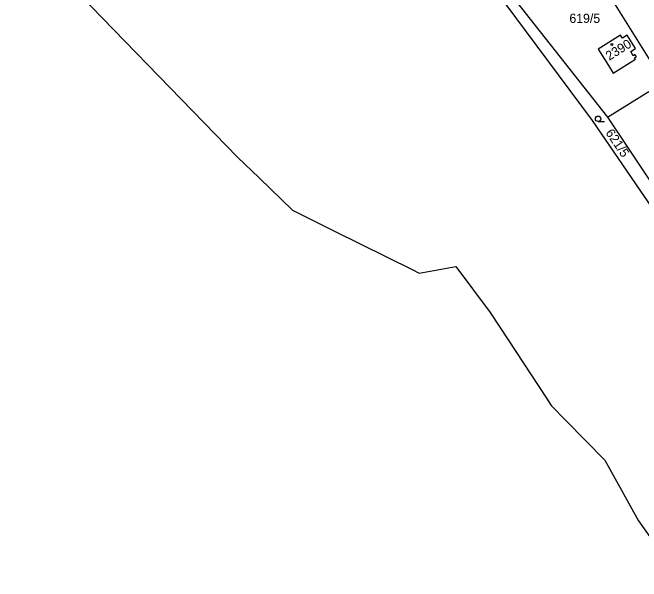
# Model space of a CAD drawing. Extents: x -735249 to -729401, y -1124843 to -1121828.
# Drawn here: x -735192.6 to -735076.3, y -1124024.8 to -1123919.8 of the extents above; entities that cross this region are included whole.
import ezdxf

# ---------------------------------------------------------------- set-up
doc = ezdxf.new("R2010")
doc.units = 0
for name, color, linetype in [('Vrstva 1', 7, 'Continuous'), ('Vrstva 13', 7, 'Continuous'), ('Vrstva 18', 7, 'Continuous'), ('Vrstva 19', 7, 'Continuous'), ('Vrstva 25', 7, 'Continuous')]:
    doc.layers.add(name, color=color, linetype=linetype)

msp = doc.modelspace()

# ---------------------------------------------------------------- linework, layer by layer
at = {"layer": 'Vrstva 1'}
for points in [[(-735072.22, -1123932.66), (-735087.28, -1123908.47)], [(-735085.36, -1123939.72), (-735103.69, -1123915.11)], [(-735100.35, -1123916.61), (-735082.63, -1123939.15)], [(-735080.2, -1123924.01), (-735084.32, -1123926.58)], [(-735079.87, -1123924.54), (-735080.2, -1123924.01)], [(-735079, -1123924), (-735079.87, -1123924.54)], [(-735077.46, -1123926.46), (-735079, -1123924)], [(-735084.32, -1123926.58), (-735082.45, -1123929.58)], [(-735078.33, -1123927), (-735077.46, -1123926.46)], [(-735077.85, -1123927.77), (-735078.33, -1123927)], [(-735077.55, -1123927.58), (-735077.85, -1123927.77)], [(-735077.6, -1123928.18), (-735077.29, -1123927.98)], [(-735077.44, -1123928.43), (-735077.6, -1123928.18)], [(-735077.29, -1123927.98), (-735077.55, -1123927.58)], [(-735081.56, -1123931), (-735077.44, -1123928.43)], [(-735082.45, -1123929.58), (-735081.56, -1123931)], [(-735082.63, -1123939.15), (-735072.22, -1123932.66)], [(-735066.28, -1123967.64), (-735085.36, -1123939.72)], [(-735082.63, -1123939.15), (-735066.22, -1123963.7)]]:
    msp.add_lwpolyline(points, dxfattribs=at)
at = {"layer": 'Vrstva 13'}
for points in [[(-735192.55, -1123903.69), (-735150.97, -1123946.5)], [(-735147.01, -1123950.33), (-735150.97, -1123946.5)], [(-735140.85, -1123956.29), (-735147.01, -1123950.33)], [(-735140.85, -1123956.29), (-735133.21, -1123960.08)], [(-735133.21, -1123960.08), (-735118.57, -1123967.33)], [(-735118.57, -1123967.33), (-735117.42, -1123967.9)], [(-735117.42, -1123967.9), (-735110.62, -1123966.68)], [(-735110.62, -1123966.68), (-735104.29, -1123975.2)], [(-735104.29, -1123975.2), (-735100.97, -1123980.25)], [(-735100.97, -1123980.25), (-735093.91, -1123991.02)], [(-735093.91, -1123991.02), (-735093.02, -1123992.34)], [(-735090.23, -1123995.17), (-735093.02, -1123992.34)], [(-735090.23, -1123995.17), (-735083.13, -1124002.48)], [(-735083.13, -1124002.48), (-735082.52, -1124003.58)], [(-735082.52, -1124003.58), (-735076.87, -1124013.65)], [(-735076.87, -1124013.65), (-735068.94, -1124024.84)]]:
    msp.add_lwpolyline(points, dxfattribs=at)
at = {"layer": 'Vrstva 25'}
msp.add_lwpolyline([(-735084.36, -1123939.92), (-735083.187, -1123939.92)], dxfattribs=at)
for centre, radius in [((-735081.8, -1123925.71), 0.175), ((-735084.36, -1123939.417), 0.503)]:
    msp.add_circle(centre, radius, dxfattribs=at)

# ---------------------------------------------------------------- texts
at = {"layer": 'Vrstva 18'}
msp.add_text('619/5', height=1.7, dxfattribs=at).set_placement((-735089.66, -1123921.72))
msp.add_text('621/5', height=1.7, rotation=304.40242, dxfattribs=at).set_placement((-735083.062, -1123942.022))
at = {"layer": 'Vrstva 19'}
msp.add_text('2390', height=1.7, rotation=32.00026, dxfattribs=at).set_placement((-735082.297, -1123928.735))

doc.saveas('drawing.dxf')
